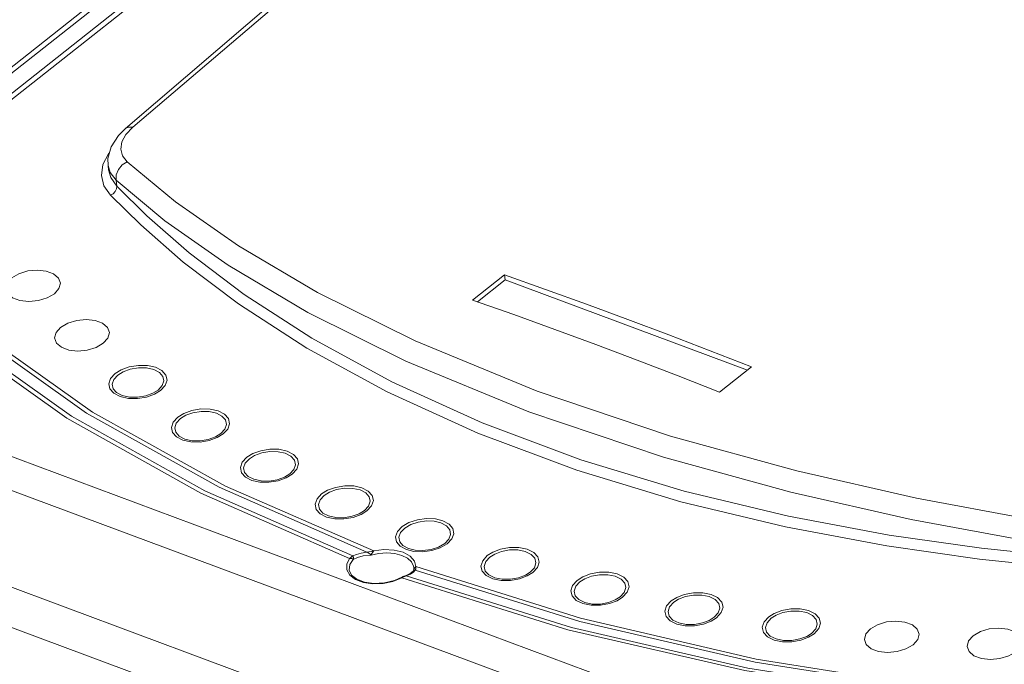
# Model space of a CAD drawing. Header units: millimetres. Extents: x -473 to 23648, y -382 to 1866.
# Tile 308 of 434: x 13247 to 13372, y 1019 to 1101. Entities that reach past the tile are written whole.
import ezdxf

# ---------------------------------------------------------------- set-up
doc = ezdxf.new("R2010")
doc.units = ezdxf.units.MM
doc.header["$LTSCALE"] = 80
doc.layers.get('0').update_dxf_attribs({"linetype": 'CONTINUOUS'})

msp = doc.modelspace()

# ---------------------------------------------------------------- linework, layer by layer
at = {"linetype": 'Continuous', "lineweight": 0}
for p, q in [((13226.866, 1079.468), (13334.73, 1164.621)), ((13227.475, 1079.162), (13335.34, 1164.314)), ((13229.273, 1078.025), (13337.137, 1163.178)), ((13229.882, 1077.719), (13337.747, 1162.871)), ((13289.597, 1111.654), (13260.73, 1086.963)), ((13260.73, 1086.963), (13259.84, 1086.073)), ((13261.674, 1087.135), (13260.806, 1086.22)), ((13259.84, 1086.073), (13258.917, 1084.646)), ((13258.589, 1083.745), (13257.874, 1082.381)), ((13258.706, 1083.87), (13258.589, 1083.745)), ((13258.592, 1081.701), (13258.523, 1082.26)), ((13258.523, 1082.259), (13258.523, 1082.258)), ((13259.545, 1080.387), (13259.638, 1079.632)), ((13304.882, 1065.171), (13308.935, 1068.372)), ((13308.935, 1068.372), (13309.012, 1067.745)), ((13309.012, 1067.745), (13305.483, 1064.96)), ((13339.819, 1056.285), (13309.012, 1067.745)), ((13310.103, 1063.334), (13304.882, 1065.171)), ((13383.567, 994.203), (13196.288, 1063.87)), ((13381.98, 990.502), (13194.701, 1060.169)), ((13340.334, 1056.691), (13336.282, 1053.491)), ((13383.648, 977.597), (13194.251, 1048.052)), ((13220.49, 1033.179), (13358.492, 981.843)), ((13296.953, 1030.439), (13296.341, 1030.155)), ((13296.977, 1030.373), (13296.444, 1030.143)), ((13297.316, 1030.756), (13296.953, 1030.439)), ((13297.375, 1030.854), (13297.316, 1030.756)), ((13297.379, 1030.86), (13297.369, 1030.841)), ((13297.372, 1031.356), (13297.394, 1031.229)), ((13297.376, 1030.858), (13297.374, 1030.852)), ((13297.412, 1030.986), (13297.381, 1030.879)), ((13297.402, 1031.097), (13297.394, 1031.229)), ((13297.652, 1030.986), (13297.585, 1030.868)), ((13294.929, 1029.551), (13295.881, 1029.964)), ((13296.057, 1029.986), (13295.863, 1029.878)), ((13316.97, 1023.302), (13295.863, 1029.878)), ((13295.871, 1029.911), (13295.872, 1029.882)), ((13296.341, 1030.155), (13296.24, 1030.12)), ((13296.24, 1030.12), (13296.24, 1030.12)), ((13296.375, 1030.143), (13296.437, 1030.141))]:
    msp.add_line(p, q, dxfattribs=at)
for points in [[(13349.59, 1161.188), (13305.277, 1124.282), (13261.674, 1087.135)], [(13261.674, 1087.135), (13261.13, 1087.153), (13260.73, 1086.963)], [(13260.806, 1086.22), (13260.284, 1085.279), (13260.135, 1084.355), (13260.366, 1083.493), (13260.967, 1082.731)], [(13258.917, 1084.646), (13258.51, 1083.151), (13258.523, 1082.258)], [(13257.874, 1082.381), (13257.679, 1081.004), (13258.012, 1079.681), (13258.852, 1078.482)], [(13258.523, 1082.258), (13258.794, 1081.367), (13259.545, 1080.387)], [(13258.592, 1081.701), (13258.873, 1080.727), (13259.638, 1079.632)], [(13260.967, 1082.731), (13260.335, 1082.337), (13259.846, 1081.757), (13259.569, 1081.074), (13259.545, 1080.387)], [(13260.967, 1082.731), (13267.125, 1077.648), (13275.129, 1072.048), (13285.169, 1066.124), (13297.567, 1059.987), (13313.077, 1053.621)], [(13259.545, 1080.387), (13265.744, 1075.249), (13273.804, 1069.59), (13283.915, 1063.607), (13296.405, 1057.413), (13312.033, 1050.994)], [(13258.852, 1078.482), (13259.184, 1078.67), (13259.45, 1078.955), (13259.609, 1079.293), (13259.638, 1079.632)], [(13259.638, 1079.632), (13263.448, 1075.887), (13268.827, 1071.196), (13275.827, 1065.898), (13284.449, 1060.324), (13294.609, 1054.787), (13306.107, 1049.565), (13318.636, 1044.886), (13331.779, 1040.909), (13345.029, 1037.719), (13357.826, 1035.325), (13369.581, 1033.661), (13379.712, 1032.609), (13387.629, 1032.02)], [(13258.852, 1078.482), (13262.68, 1074.718), (13268.086, 1070.004), (13275.12, 1064.68), (13283.786, 1059.077), (13293.997, 1053.512), (13305.553, 1048.264), (13318.145, 1043.561), (13331.354, 1039.564), (13344.672, 1036.359), (13357.532, 1033.952), (13369.346, 1032.281), (13379.528, 1031.224), (13387.483, 1030.632)], [(13291.413, 1033.164), (13272.659, 1041.391), (13255.776, 1050.816), (13240.943, 1061.342), (13228.321, 1072.856)], [(13292.302, 1033.309), (13273.482, 1041.528), (13256.544, 1050.957), (13241.668, 1061.495), (13229.018, 1073.027)], [(13289.242, 1032.341), (13270.333, 1040.651), (13253.301, 1050.171), (13238.324, 1060.806), (13225.572, 1072.441)], [(13289.648, 1032.672), (13270.827, 1040.951), (13253.874, 1050.434), (13238.966, 1061.025), (13226.269, 1072.611)], [(13246.28, 1068.002), (13245.697, 1067.352), (13245.512, 1066.658), (13245.747, 1066.005), (13246.373, 1065.471), (13247.315, 1065.12), (13248.46, 1064.996), (13249.669, 1065.112), (13250.797, 1065.454), (13251.707, 1065.983)], [(13251.707, 1065.983), (13252.289, 1066.633), (13252.474, 1067.326), (13252.239, 1067.979), (13251.613, 1068.513), (13250.671, 1068.864), (13249.526, 1068.989), (13248.317, 1068.873), (13247.189, 1068.53), (13246.28, 1068.002)], [(13308.935, 1068.372), (13314.155, 1066.533), (13319.38, 1064.651), (13324.61, 1062.726)], [(13320.558, 1059.527), (13315.328, 1061.452), (13310.103, 1063.334)], [(13252.502, 1061.712), (13251.919, 1061.062), (13251.734, 1060.368), (13251.969, 1059.715), (13252.595, 1059.181), (13253.538, 1058.831), (13254.683, 1058.706), (13255.892, 1058.822), (13257.019, 1059.165), (13257.929, 1059.693)], [(13257.929, 1059.693), (13258.512, 1060.343), (13258.697, 1061.036), (13258.462, 1061.689), (13257.836, 1062.223), (13256.893, 1062.574), (13255.748, 1062.699), (13254.539, 1062.583), (13253.412, 1062.24), (13252.502, 1061.712)], [(13324.61, 1062.726), (13329.846, 1060.758), (13335.087, 1058.746), (13340.334, 1056.691)], [(13336.282, 1053.491), (13331.035, 1055.547), (13325.793, 1057.559), (13320.558, 1059.527)], [(13259.442, 1055.847), (13260.199, 1056.312), (13261.219, 1056.684), (13262.385, 1056.878), (13263.539, 1056.859), (13264.573, 1056.632), (13265.381, 1056.217), (13265.883, 1055.656), (13266.027, 1055.005), (13265.795, 1054.33), (13265.212, 1053.7)], [(13265.212, 1053.7), (13264.455, 1053.234), (13263.435, 1052.863), (13262.269, 1052.669), (13261.115, 1052.687), (13260.081, 1052.915), (13259.273, 1053.329), (13258.771, 1053.89), (13258.627, 1054.541), (13258.859, 1055.216), (13259.442, 1055.847)], [(13264.903, 1053.746), (13264.229, 1053.331), (13263.319, 1053), (13262.281, 1052.828), (13261.253, 1052.845), (13260.335, 1053.049), (13259.617, 1053.418), (13259.172, 1053.916), (13259.045, 1054.495), (13259.251, 1055.095), (13259.769, 1055.655)], [(13259.769, 1055.655), (13260.443, 1056.07), (13261.353, 1056.401), (13262.391, 1056.573), (13263.418, 1056.556), (13264.337, 1056.353), (13265.055, 1055.984), (13265.5, 1055.486), (13265.627, 1054.907), (13265.421, 1054.307), (13264.903, 1053.746)], [(13313.077, 1053.621), (13330.059, 1047.903), (13346.104, 1043.464), (13361.312, 1039.998), (13375.426, 1037.371), (13387.972, 1035.486)], [(13267.402, 1050.312), (13268.158, 1050.778), (13269.179, 1051.149), (13270.345, 1051.343), (13271.499, 1051.325), (13272.533, 1051.097), (13273.341, 1050.682), (13273.843, 1050.122), (13273.987, 1049.47), (13273.755, 1048.795), (13273.172, 1048.165)], [(13267.729, 1050.121), (13268.403, 1050.536), (13269.313, 1050.866), (13270.351, 1051.038), (13271.378, 1051.021), (13272.297, 1050.818), (13273.015, 1050.449), (13273.46, 1049.951), (13273.587, 1049.372), (13273.381, 1048.772), (13272.863, 1048.211)], [(13312.033, 1050.994), (13329.148, 1045.236), (13345.322, 1040.772), (13360.654, 1037.292), (13374.884, 1034.66), (13387.536, 1032.775)], [(13273.172, 1048.165), (13272.415, 1047.699), (13271.395, 1047.328), (13270.229, 1047.134), (13269.074, 1047.152), (13268.041, 1047.38), (13267.233, 1047.795), (13266.731, 1048.355), (13266.587, 1049.007), (13266.819, 1049.682), (13267.402, 1050.312)], [(13272.863, 1048.211), (13272.189, 1047.796), (13271.279, 1047.466), (13270.24, 1047.294), (13269.213, 1047.311), (13268.295, 1047.514), (13267.577, 1047.883), (13267.132, 1048.381), (13267.005, 1048.96), (13267.21, 1049.56), (13267.729, 1050.121)], [(13276.165, 1045.203), (13276.921, 1045.669), (13277.942, 1046.04), (13279.108, 1046.234), (13280.262, 1046.216), (13281.296, 1045.988), (13282.104, 1045.574), (13282.606, 1045.013), (13282.75, 1044.362), (13282.518, 1043.687), (13281.935, 1043.057)], [(13276.492, 1045.012), (13277.166, 1045.427), (13278.076, 1045.757), (13279.114, 1045.93), (13280.141, 1045.913), (13281.06, 1045.709), (13281.778, 1045.34), (13282.223, 1044.842), (13282.35, 1044.263), (13282.144, 1043.663), (13281.625, 1043.103)], [(13281.935, 1043.057), (13281.178, 1042.591), (13280.158, 1042.219), (13278.992, 1042.025), (13277.837, 1042.044), (13276.804, 1042.272), (13275.996, 1042.686), (13275.494, 1043.247), (13275.35, 1043.898), (13275.582, 1044.573), (13276.165, 1045.203)], [(13281.625, 1043.103), (13280.952, 1042.688), (13280.042, 1042.357), (13279.003, 1042.185), (13277.976, 1042.202), (13277.058, 1042.405), (13276.34, 1042.774), (13275.895, 1043.272), (13275.768, 1043.851), (13275.973, 1044.451), (13276.492, 1045.012)], [(13285.68, 1040.55), (13286.437, 1041.016), (13287.458, 1041.387), (13288.624, 1041.581), (13289.778, 1041.563), (13290.812, 1041.335), (13291.62, 1040.92), (13292.122, 1040.36), (13292.265, 1039.708), (13292.034, 1039.033), (13291.451, 1038.403)], [(13291.451, 1038.403), (13290.694, 1037.937), (13289.674, 1037.566), (13288.508, 1037.372), (13287.353, 1037.39), (13286.32, 1037.618), (13285.511, 1038.033), (13285.009, 1038.593), (13284.866, 1039.245), (13285.097, 1039.92), (13285.68, 1040.55)], [(13291.141, 1038.449), (13290.467, 1038.034), (13289.558, 1037.704), (13288.519, 1037.531), (13287.492, 1037.549), (13286.574, 1037.752), (13285.856, 1038.121), (13285.411, 1038.619), (13285.283, 1039.198), (13285.489, 1039.798), (13286.008, 1040.359)], [(13286.008, 1040.359), (13286.682, 1040.773), (13287.592, 1041.104), (13288.63, 1041.276), (13289.657, 1041.259), (13290.576, 1041.056), (13291.293, 1040.687), (13291.739, 1040.189), (13291.866, 1039.61), (13291.66, 1039.01), (13291.141, 1038.449)], [(13301.1, 1037.136), (13300.15, 1037.371), (13299.02, 1037.42), (13297.858, 1037.261), (13296.792, 1036.909), (13295.921, 1036.399), (13295.333, 1035.78), (13295.084, 1035.114), (13295.202, 1034.465), (13295.677, 1033.899), (13296.46, 1033.473)], [(13300.853, 1036.862), (13300.007, 1037.07), (13298.999, 1037.114), (13297.965, 1036.971), (13297.016, 1036.657), (13296.243, 1036.203), (13295.721, 1035.653), (13295.501, 1035.061), (13295.606, 1034.484), (13296.028, 1033.982), (13296.725, 1033.603)], [(13296.46, 1033.473), (13297.397, 1033.241), (13298.525, 1033.188), (13299.69, 1033.346), (13300.761, 1033.697), (13301.635, 1034.207), (13302.227, 1034.827), (13302.477, 1035.494), (13302.359, 1036.144), (13301.885, 1036.71), (13301.1, 1037.136)], [(13296.725, 1033.603), (13297.56, 1033.396), (13298.566, 1033.35), (13299.603, 1033.49), (13300.554, 1033.804), (13301.331, 1034.258), (13301.856, 1034.808), (13302.077, 1035.401), (13301.973, 1035.978), (13301.551, 1036.482), (13300.853, 1036.862)], [(13289.648, 1032.672), (13290.111, 1032.867), (13290.71, 1033.038), (13291.413, 1033.164)], [(13291.413, 1033.164), (13291.68, 1033.207), (13291.979, 1033.257), (13292.302, 1033.308)], [(13291.413, 1033.164), (13291.619, 1033.08), (13291.797, 1032.937), (13291.937, 1032.786)], [(13292.302, 1033.308), (13292.18, 1033.162), (13292.064, 1032.975), (13291.937, 1032.786)], [(13291.937, 1032.786), (13292.953, 1033), (13293.995, 1033.066), (13294.993, 1032.979), (13295.881, 1032.745)], [(13292.302, 1033.309), (13293.6, 1033.476), (13294.892, 1033.42), (13296.037, 1033.139), (13296.932, 1032.661), (13297.494, 1032.028), (13297.671, 1031.311)], [(13306.75, 1032.712), (13307.447, 1033.149), (13308.414, 1033.518), (13309.573, 1033.733), (13310.754, 1033.734), (13311.816, 1033.519), (13312.652, 1033.109), (13313.177, 1032.548), (13313.336, 1031.891), (13313.11, 1031.206), (13312.521, 1030.565)], [(13307.078, 1032.521), (13307.697, 1032.909), (13308.556, 1033.238), (13309.587, 1033.429), (13310.638, 1033.431), (13311.583, 1033.239), (13312.328, 1032.875), (13312.795, 1032.375), (13312.937, 1031.79), (13312.735, 1031.181), (13312.211, 1030.611)], [(13289.268, 1030.223), (13288.887, 1030.89), (13288.881, 1031.624), (13289.242, 1032.341)], [(13289.174, 1030.882), (13289.276, 1031.588), (13289.697, 1032.228)], [(13289.647, 1032.672), (13289.511, 1032.581), (13289.376, 1032.471), (13289.242, 1032.341)], [(13289.246, 1032.347), (13289.325, 1032.357), (13289.401, 1032.356), (13289.47, 1032.346), (13289.533, 1032.329), (13289.588, 1032.306), (13289.634, 1032.28), (13289.67, 1032.254), (13289.697, 1032.228)], [(13289.641, 1032.669), (13289.666, 1032.633), (13289.687, 1032.588), (13289.704, 1032.535), (13289.716, 1032.476), (13289.722, 1032.414), (13289.721, 1032.35), (13289.712, 1032.288), (13289.697, 1032.228)], [(13289.697, 1032.228), (13290.228, 1032.466), (13290.985, 1032.665), (13291.937, 1032.786)], [(13295.881, 1032.745), (13296.602, 1032.38), (13297.111, 1031.907), (13297.372, 1031.356)], [(13312.521, 1030.565), (13311.824, 1030.129), (13310.857, 1029.759), (13309.698, 1029.544), (13308.517, 1029.543), (13307.455, 1029.758), (13306.618, 1030.168), (13306.093, 1030.73), (13305.935, 1031.387), (13306.161, 1032.072), (13306.75, 1032.712)], [(13312.211, 1030.611), (13311.592, 1030.223), (13310.733, 1029.895), (13309.702, 1029.703), (13308.651, 1029.702), (13307.705, 1029.893), (13306.961, 1030.258), (13306.493, 1030.757), (13306.352, 1031.342), (13306.554, 1031.951), (13307.078, 1032.521)], [(13289.174, 1030.882), (13289.473, 1030.233), (13290.14, 1029.71), (13291.126, 1029.342), (13292.341, 1029.179), (13293.657, 1029.25), (13294.929, 1029.551)], [(13297.585, 1030.868), (13297.352, 1030.62), (13296.977, 1030.373)], [(13297.381, 1030.879), (13297.38, 1030.871), (13297.376, 1030.858)], [(13297.585, 1030.868), (13297.465, 1030.905), (13297.379, 1030.86)], [(13297.38, 1030.874), (13297.394, 1030.966), (13297.402, 1031.097)], [(13297.671, 1031.311), (13297.523, 1031.175), (13297.412, 1030.986)], [(13297.585, 1030.868), (13318.492, 1024.341), (13340.79, 1019.191), (13364.247, 1015.474), (13388.612, 1013.229)], [(13297.671, 1031.311), (13297.682, 1031.135), (13297.652, 1030.986)], [(13297.671, 1031.311), (13318.59, 1024.749), (13340.914, 1019.572), (13364.407, 1015.836), (13388.812, 1013.584)], [(13318.184, 1029.572), (13318.881, 1030.009), (13319.848, 1030.379), (13321.007, 1030.593), (13322.187, 1030.595), (13323.249, 1030.379), (13324.086, 1029.97), (13324.611, 1029.408), (13324.77, 1028.751), (13324.543, 1028.066), (13323.954, 1027.426)], [(13295.863, 1029.878), (13294.752, 1029.436), (13293.487, 1029.176), (13292.201, 1029.13), (13291.001, 1029.302), (13289.995, 1029.677), (13289.268, 1030.223)], [(13295.881, 1029.964), (13295.88, 1029.964), (13295.875, 1029.954), (13295.872, 1029.936), (13295.871, 1029.911)], [(13295.956, 1030.004), (13295.915, 1029.983), (13295.881, 1029.964)], [(13296.24, 1030.12), (13296.215, 1030.112), (13296.17, 1030.096), (13296.126, 1030.079), (13296.082, 1030.061), (13296.039, 1030.043), (13295.997, 1030.024), (13295.956, 1030.004)], [(13296.445, 1030.143), (13296.25, 1030.074), (13296.057, 1029.986)], [(13296.24, 1030.12), (13296.306, 1030.136), (13296.375, 1030.143)], [(13388, 1012.448), (13363.485, 1014.705), (13339.889, 1018.437), (13317.466, 1023.602), (13296.444, 1030.143)], [(13323.954, 1027.426), (13323.257, 1026.989), (13322.29, 1026.619), (13321.131, 1026.405), (13319.95, 1026.403), (13318.888, 1026.619), (13318.052, 1027.028), (13317.527, 1027.59), (13317.368, 1028.247), (13317.594, 1028.932), (13318.184, 1029.572)], [(13323.645, 1027.472), (13323.025, 1027.084), (13322.166, 1026.755), (13321.135, 1026.564), (13320.084, 1026.562), (13319.139, 1026.753), (13318.394, 1027.118), (13317.927, 1027.618), (13317.786, 1028.202), (13317.987, 1028.812), (13318.511, 1029.381)], [(13318.511, 1029.381), (13319.13, 1029.769), (13319.989, 1030.098), (13321.021, 1030.289), (13322.072, 1030.291), (13323.017, 1030.099), (13323.762, 1029.735), (13324.229, 1029.235), (13324.37, 1028.651), (13324.169, 1028.041), (13323.645, 1027.472)], [(13330.13, 1026.977), (13330.827, 1027.414), (13331.794, 1027.783), (13332.953, 1027.998), (13334.134, 1028), (13335.196, 1027.784), (13336.033, 1027.375), (13336.558, 1026.813), (13336.716, 1026.156), (13336.49, 1025.471), (13335.901, 1024.831)], [(13335.901, 1024.831), (13335.204, 1024.394), (13334.237, 1024.024), (13333.078, 1023.81), (13331.897, 1023.808), (13330.835, 1024.023), (13329.999, 1024.433), (13329.474, 1024.995), (13329.315, 1025.652), (13329.541, 1026.337), (13330.13, 1026.977)], [(13335.591, 1024.876), (13334.972, 1024.489), (13334.113, 1024.16), (13333.082, 1023.968), (13332.031, 1023.967), (13331.085, 1024.158), (13330.341, 1024.523), (13329.874, 1025.023), (13329.732, 1025.607), (13329.934, 1026.217), (13330.458, 1026.786)], [(13330.458, 1026.786), (13331.077, 1027.174), (13331.936, 1027.503), (13332.967, 1027.694), (13334.018, 1027.696), (13334.964, 1027.504), (13335.708, 1027.14), (13336.175, 1026.64), (13336.317, 1026.055), (13336.115, 1025.446), (13335.591, 1024.876)], [(13342.522, 1024.941), (13343.219, 1025.378), (13344.186, 1025.747), (13345.345, 1025.962), (13346.526, 1025.964), (13347.588, 1025.748), (13348.424, 1025.339), (13348.949, 1024.777), (13349.108, 1024.12), (13348.882, 1023.435), (13348.293, 1022.795)], [(13342.85, 1024.75), (13343.469, 1025.138), (13344.328, 1025.467), (13345.359, 1025.658), (13346.41, 1025.66), (13347.355, 1025.468), (13348.1, 1025.104), (13348.567, 1024.604), (13348.708, 1024.019), (13348.507, 1023.41), (13347.983, 1022.84)], [(13348.293, 1022.795), (13347.596, 1022.358), (13346.629, 1021.988), (13345.47, 1021.773), (13344.289, 1021.772), (13343.227, 1021.987), (13342.39, 1022.397), (13341.865, 1022.959), (13341.707, 1023.616), (13341.933, 1024.301), (13342.522, 1024.941)], [(13347.983, 1022.84), (13347.364, 1022.453), (13346.505, 1022.124), (13345.474, 1021.932), (13344.422, 1021.931), (13343.477, 1022.122), (13342.733, 1022.487), (13342.265, 1022.987), (13342.124, 1023.571), (13342.325, 1024.181), (13342.85, 1024.75)], [(13355.46, 1023.412), (13356.37, 1023.94), (13357.497, 1024.283), (13358.706, 1024.399), (13359.851, 1024.274), (13360.793, 1023.924), (13361.42, 1023.39), (13361.655, 1022.737), (13361.47, 1022.043), (13360.887, 1021.393)], [(13387.799, 1012.093), (13363.183, 1014.359), (13339.486, 1018.111), (13316.97, 1023.302)], [(13360.887, 1021.393), (13359.977, 1020.865), (13358.849, 1020.522), (13357.64, 1020.406), (13356.496, 1020.531), (13355.553, 1020.882), (13354.927, 1021.416), (13354.692, 1022.069), (13354.877, 1022.762), (13355.46, 1023.412)], [(13368.527, 1022.526), (13369.437, 1023.054), (13370.565, 1023.397), (13371.774, 1023.513), (13372.918, 1023.388), (13373.861, 1023.038), (13374.487, 1022.504), (13374.722, 1021.851), (13374.537, 1021.157), (13373.954, 1020.507)], [(13373.954, 1020.507), (13373.044, 1019.979), (13371.917, 1019.636), (13370.708, 1019.52), (13369.563, 1019.645), (13368.621, 1019.996), (13367.994, 1020.53), (13367.76, 1021.183), (13367.945, 1021.876), (13368.527, 1022.526)]]:
    msp.add_lwpolyline(points, dxfattribs=at)

doc.saveas('drawing.dxf')
